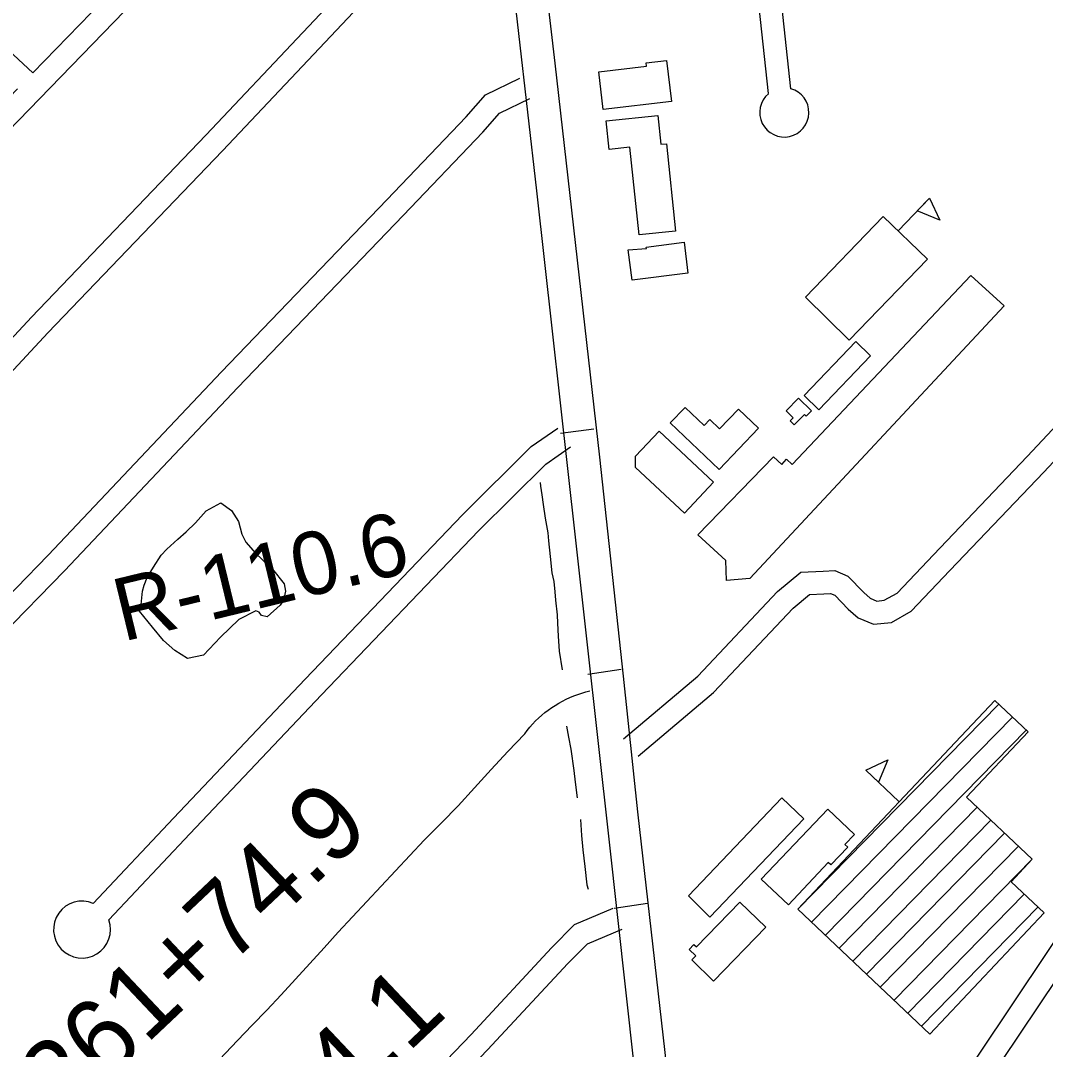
# Model space of a CAD drawing. Extents: x 3625074 to 3663148, y 511451 to 537151.
# Drawn here: x 3634792 to 3636148, y 526416 to 527777 of the extents above; entities that cross this region are included whole.
import ezdxf

# ---------------------------------------------------------------- set-up
doc = ezdxf.new("R2010")
doc.units = 0
for name, color, linetype in [('V-BLDG-OTLN', 7, 'Continuous'), ('V-RIVR-RANG-IDEN', 7, 'Continuous'), ('V-ROAD-CNTR', 7, 'Continuous'), ('V-SITE-VEGE', 7, 'Continuous'), ('V-SURV-IDEN', 7, 'Continuous'), ('V-TOPO-SHOR', 7, 'Continuous')]:
    doc.layers.add(name, color=color, linetype=linetype)

msp = doc.modelspace()

# ---------------------------------------------------------------- linework, layer by layer
at = {"layer": 'V-BLDG-OTLN'}
for p, q in [((3635952.8, 527498.3), (3635994.3, 527541.6)), ((3635820.4, 526601.3), (3636086.2, 526872.5)), ((3635838.5, 526584.1), (3636104.4, 526855.4)), ((3635856.7, 526566.9), (3636122.5, 526838.2)), ((3635954, 526743.8), (3635910.4, 526785)), ((3635874.8, 526549.8), (3636057.5, 526736.1)), ((3635893, 526532.6), (3636075.7, 526718.9)), ((3635911.1, 526515.4), (3636093.8, 526701.8)), ((3635929.3, 526498.2), (3636112, 526684.6)), ((3635947.5, 526481), (3636130.2, 526667.4)), ((3635965.6, 526463.8), (3636119.8, 526621.2)), ((3635983.8, 526446.6), (3636138, 526604))]:
    msp.add_line(p, q, dxfattribs=at)
for points in [[(3635562.9, 527658.9), (3635557, 527708.8), (3635620, 527716.3), (3635619.5, 527720.5), (3635646.5, 527723.7), (3635653, 527669.6)], [(3635566.6, 527643.9), (3635635, 527651.2), (3635639.1, 527612.9), (3635646.4, 527613.6), (3635658.6, 527498.1), (3635610.2, 527493), (3635597.9, 527609), (3635570.6, 527606.1)], [(3635994.3, 527541.6), (3636008, 527512.5), (3635978.3, 527524.9)], [(3635830.2, 527410.8), (3635933.2, 527517.6), (3635991.6, 527461.1), (3635888.3, 527354)], [(3635595.9, 527473.3), (3635620, 527475.1), (3635619.8, 527477), (3635669.8, 527483.3), (3635674.9, 527442.6), (3635600.9, 527433.4)], [(3635687.8, 527096.4), (3635787.9, 527199.6), (3635798.9, 527189.5), (3635805.3, 527196.6), (3635812.8, 527189.6), (3636049, 527439.4), (3636093.1, 527399.2), (3635756.8, 527038.6), (3635726, 527036.1), (3635725, 527062.4)], [(3635828.7, 527280.7), (3635896.8, 527352.1), (3635916.4, 527333.3), (3635848, 527261.7)], [(3635821.3, 527277.2), (3635838.4, 527260.2), (3635831.5, 527253.2), (3635829.3, 527255.5), (3635815.5, 527241.7), (3635810.2, 527247), (3635814.2, 527251.1), (3635805, 527260.2)], [(3635671.1, 527264.7), (3635696.2, 527240.9), (3635703.8, 527248.9), (3635716.8, 527236.6), (3635741.6, 527262.8), (3635768.2, 527237.6), (3635716.3, 527182.9), (3635651.4, 527244.4)], [(3635605.7, 527185.3), (3635605.6, 527200.5), (3635636.6, 527233.6), (3635708.8, 527166.1), (3635670.2, 527124.9)], [(3635820.3, 526601.4), (3636081, 526877.4), (3636125.1, 526835.8), (3636043.5, 526749.4), (3636130.3, 526667.3), (3636102.4, 526637.7), (3636146.2, 526596.3), (3635994.9, 526436.1)], [(3635910.4, 526785), (3635939.4, 526798.9), (3635927.2, 526769.2)], [(3635675.5, 526619.1), (3635799, 526748.4), (3635828, 526720.7), (3635703.9, 526590.9)], [(3635771.7, 526641), (3635859.8, 526733.7), (3635895.2, 526700.1), (3635882.6, 526686.9), (3635886.3, 526683.3), (3635863.9, 526660.1), (3635860.6, 526663.2), (3635808, 526606.9)], [(3635708.6, 526506), (3635679.9, 526534.2), (3635685.2, 526539.7), (3635676.5, 526548.2), (3635682.7, 526554.7), (3635686.1, 526551.4), (3635743.6, 526610.8), (3635777.9, 526577.7)]]:
    msp.add_lwpolyline(points, close=True, dxfattribs=at)
at = {"layer": 'V-ROAD-CNTR'}
for p, q in [((3635506.5, 527230.7), (3635550.5, 527236.7)), ((3635542.6, 526912.1), (3635586.5, 526918.7)), ((3635577.5, 526602.7), (3635621.5, 526609.1))]:
    msp.add_line(p, q, dxfattribs=at)
for points in [[(3635393.3, 528251.4), (3635356.8, 528244.1), (3635325.4, 528239.1), (3635307.6, 528229.4), (3635293.2, 528217), (3635240.3, 528160.5), (3634977.9, 527882.6), (3634808.4, 527707.4)], [(3635811, 527686.4), (3635780.1, 527973.5), (3635762.2, 528129.1)], [(3635781.5, 527679.9), (3635750.3, 527970.2), (3635735.2, 528101.3)], [(3635414.8, 528072.2), (3635474.6, 527551.5), (3635526.3, 527089.5), (3635570.7, 526690.1), (3635614.3, 526295.3), (3635680.3, 525712.6), (3635734.3, 525226.9), (3635752.8, 525083.6), (3635764.5, 525018.8), (3635783.3, 524936.3), (3635810.5, 524867.6), (3635860.3, 524763.4), (3635951.8, 524624.8), (3636056.9, 524506.7)], [(3635468.1, 527984.2), (3635498.9, 527720.4), (3635557.7, 527199), (3635589.4, 526909.3), (3635608, 526730.1), (3635653.3, 526334), (3635695.4, 525965.1), (3635736.9, 525594.7), (3635785.7, 525153.5), (3635804.8, 525042.1), (3635834.2, 524943.4), (3635870.2, 524852.4), (3635910.8, 524769), (3635982, 524666.2), (3636088.8, 524548.9)], [(3634787.8, 527686.1), (3634753.2, 527650.4), (3634617, 527506.9), (3634545.8, 527432.7), (3634525.6, 527411.3), (3634514.9, 527388.9), (3634512.9, 527365.7), (3634524.8, 527330.9), (3634574, 527218.9), (3634589.6, 527196.9), (3634613.7, 527182), (3634642.4, 527181.7), (3634672.8, 527195.8), (3634709, 527235.8), (3634828.1, 527363.6), (3635059, 527604.4), (3635315.3, 527875.8), (3635357.4, 527917.4), (3635366.9, 527924.1), (3635390.9, 527927.1), (3635431.6, 527934.4)], [(3634999.6, 527861.9), (3634774.9, 527629.7), (3634638.7, 527486.2), (3634567.5, 527412), (3634550.7, 527394.2), (3634544.3, 527380.9), (3634543.3, 527369.4), (3634552.8, 527341.9), (3634600.3, 527233.8), (3634610.6, 527219.2), (3634622.4, 527211.9), (3634635.9, 527211.8), (3634654.7, 527220.5), (3634687, 527256.1), (3634806.3, 527384.2), (3635037.2, 527625.1), (3635293.8, 527896.8)], [(3634622.7, 527878.7), (3634718.4, 527790.9), (3634808.4, 527707.4)], [(3634744.1, 526982.9), (3634828.4, 527069.7), (3635057.7, 527311.9), (3635276.6, 527539.6), (3635381.4, 527649.1), (3635407.2, 527678.2), (3635452.4, 527700.3)], [(3635589.5, 526826.5), (3635687.8, 526909.6), (3635793.5, 527021.3), (3635824.2, 527047.2), (3635853.6, 527048.5), (3635869.2, 527049.1), (3635886.6, 527041.7), (3635907.5, 527020), (3635916.1, 527012.5), (3635924.9, 527008.8), (3635934.7, 527009.8), (3635951.5, 527019.4), (3635999.6, 527069.9), (3636123.8, 527200.2), (3636468.2, 527567.4), (3636602.6, 527707.5)], [(3634765.9, 526962.3), (3634850, 527049), (3635079.4, 527291.2), (3635298.2, 527518.9), (3635403.4, 527628.8), (3635425.7, 527653.9), (3635465.6, 527673.4)], [(3635608.9, 526803.6), (3635708.5, 526887.8), (3635814.1, 526999.4), (3635835.7, 527017.7), (3635854.8, 527018.6), (3635863.6, 527018.9), (3635869.2, 527016.5), (3635886.8, 526998.2), (3635900, 526986.7), (3635920.4, 526978.1), (3635944.2, 526980.6), (3635970.2, 526995.6), (3636021.3, 527049.2), (3636145.6, 527179.5), (3636489.9, 527546.7), (3636606.3, 527668)], [(3634888.2, 526609), (3634994.2, 526721.7), (3635168.3, 526905.6), (3635376.6, 527122.9), (3635467.5, 527213.3), (3635502.6, 527237.3)], [(3634908.8, 526587.2), (3635016, 526701.1), (3635190, 526884.9), (3635398, 527101.9), (3635486.7, 527190), (3635519.6, 527212.6)], [(3635702.9, 525898.3), (3635733.4, 525926), (3635757.6, 525952.6), (3636014.6, 526341.6), (3636375.7, 526880.7), (3636390.7, 526903.5)], [(3635047.2, 526394.2), (3635079.1, 526427.6), (3635098.5, 526447.7), (3635117.8, 526467.9), (3635136.9, 526488.2), (3635155.9, 526508.7), (3635174.7, 526529.3), (3635193.4, 526550), (3635212, 526570.9), (3635326, 526692.4), (3635348.9, 526715.5), (3635370.8, 526738), (3635392.6, 526762), (3635414.5, 526786), (3635436.6, 526809.7), (3635458.9, 526833.4), (3635462.2, 526837.8), (3635465.8, 526842), (3635469.4, 526846.2), (3635473.3, 526850.2), (3635477.3, 526854), (3635481.4, 526857.7), (3635485.7, 526861.3), (3635490.1, 526864.6), (3635494.6, 526867.9), (3635499.2, 526870.9), (3635504, 526873.8), (3635508.8, 526876.5), (3635513.8, 526879), (3635518.8, 526881.3), (3635523.9, 526883.4), (3635529.1, 526885.3), (3635534.4, 526887.1), (3635539.7, 526888.6), (3635545.1, 526889.9)], [(3635043.6, 526075.6), (3635169.2, 526207.9), (3635388, 526435.7), (3635494.5, 526550.3), (3635524.6, 526581), (3635576.1, 526602.6)], [(3635065.7, 526055.2), (3635190.9, 526187.1), (3635409.8, 526415.1), (3635516.2, 526529.6), (3635541.8, 526555.7), (3635587.7, 526574.9)], [(3635707, 525861.5), (3635754.7, 525904.7), (3635781.4, 525934.2), (3636039.5, 526324.9), (3636189.2, 526548.4)]]:
    msp.add_lwpolyline(points, dxfattribs=at)
for centre, radius, start, end in [((3635802.4, 527655), 32.5, 130.1201, 74.806), ((3634873.3, 526574.4), 37.7, 66.7131, 19.7908)]:
    msp.add_arc(centre, radius, start, end, dxfattribs=at)
at = {"layer": 'V-SITE-VEGE'}
msp.add_lwpolyline([(3634951.3, 527004.4), (3634953.3, 527022), (3634955.7, 527030), (3634959.6, 527039.9), (3634967.7, 527053.6), (3634978.1, 527069.6), (3634985.4, 527077.5), (3635000.1, 527090.8), (3635011.2, 527100.3), (3635023.2, 527112.4), (3635037.4, 527128), (3635057, 527138.9), (3635071, 527128.5), (3635080.1, 527113.9), (3635084.6, 527097.4), (3635090.2, 527086.7), (3635102.7, 527072.1), (3635111.4, 527063.6), (3635125.1, 527051.2), (3635140.6, 527031.6), (3635142.4, 527021.7), (3635139.7, 527010.2), (3635135.4, 527003.4), (3635118.1, 526987.9), (3635110.9, 526989.8), (3635107.8, 526994.1), (3635103.3, 526996), (3635080.6, 526984.3), (3635056.4, 526961.2), (3635034, 526937.3), (3635013, 526932.9), (3634995.9, 526943.3), (3634981.1, 526956.8), (3634966.3, 526974.1), (3634949.3, 526995.3)], close=True, dxfattribs=at)
at = {"layer": 'V-TOPO-SHOR'}
for points in [[(3635479.2, 527165.6), (3635480, 527160.7), (3635481.7, 527149.3), (3635483.4, 527136.5), (3635486.1, 527118.6), (3635489.7, 527099.2), (3635490.6, 527088.3), (3635492.6, 527067.8), (3635494.9, 527046.2), (3635497.4, 527034.9), (3635498.9, 527020.9), (3635499.8, 527010.1), (3635501.8, 526990.4), (3635502.3, 526979.5), (3635503, 526962.5), (3635504.4, 526942.4), (3635508.5, 526918)], [(3635514.2, 526843.5), (3635516.9, 526829), (3635520, 526812.8), (3635524.1, 526784.9), (3635525.8, 526769.4), (3635528.4, 526748.7)], [(3635532.6, 526720.1), (3635534.2, 526698.6), (3635535.7, 526679.7), (3635538.5, 526657.7), (3635541.3, 526633.6), (3635542.7, 526627.8)]]:
    msp.add_lwpolyline(points, dxfattribs=at)

# ---------------------------------------------------------------- texts
at = {"layer": 'V-RIVR-RANG-IDEN'}
msp.add_text('R-110.6', height=83, rotation=13.666, dxfattribs=at).set_placement((3634927.3, 526954.9))
at = {"layer": 'V-SURV-IDEN'}
for s, rotation, p in [('261+74.9', 43.3802, (3634849.9, 526319.5)), ('264+64.1', 43.4101, (3634950.5, 526075.9))]:
    msp.add_text(s, height=100, rotation=rotation, dxfattribs=at).set_placement(p)

doc.saveas('drawing.dxf')
